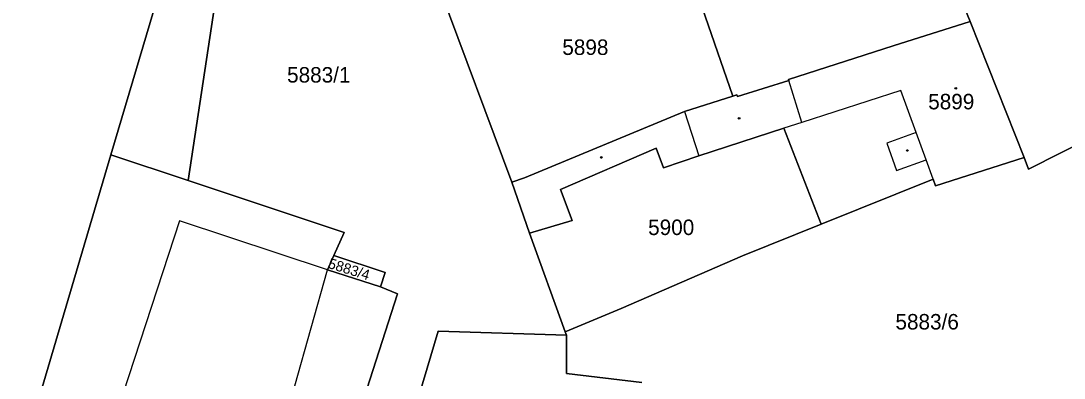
# Model space of a CAD drawing. Extents: x -596233 to -595156, y -1161235 to -1159375.
# Drawn here: x -595977.7 to -595863.3, y -1159955.7 to -1159916.5 of the extents above; entities that cross this region are included whole.
import ezdxf

# ---------------------------------------------------------------- set-up
doc = ezdxf.new("R2010")
doc.units = 0
for name, color, linetype in [('KN_CAR_KR', 7, 'Continuous'), ('KN_KULTURY', 7, 'Continuous'), ('KN_PARC_CIS_POZ', 7, 'Continuous'), ('KN_PARC_CIS_STAV', 7, 'Continuous'), ('KN_PARC_PLOCHA', 7, 'Continuous'), ('parcely_l', 7, 'Continuous')]:
    doc.layers.add(name, color=color, linetype=linetype)

msp = doc.modelspace()

# ---------------------------------------------------------------- linework, layer by layer
at = {"layer": 'KN_CAR_KR'}
for points in [[(-595892.12, -1159927.66), (-595893.52, -1159923.05)], [(-595881.23, -1159924.13), (-595892.12, -1159927.66)], [(-595879.56, -1159928.74), (-595881.23, -1159924.13)], [(-595904.96, -1159926.46), (-595903.38, -1159931.31)], [(-595892.12, -1159927.66), (-595894.08, -1159928.29)], [(-595879.56, -1159928.74), (-595882.8, -1159929.91)], [(-595878.47, -1159931.74), (-595879.56, -1159928.74)], [(-595882.8, -1159929.91), (-595881.71, -1159932.92)], [(-595881.71, -1159932.92), (-595878.47, -1159931.74)], [(-595877.69, -1159933.87), (-595878.47, -1159931.74)], [(-595960.34, -1159938.46), (-595972.72, -1159976.41)], [(-595944.13, -1159943.84), (-595960.34, -1159938.46)], [(-595947.68, -1159956.58), (-595944.13, -1159943.84)]]:
    msp.add_lwpolyline(points, dxfattribs=at)
at = {"layer": 'KN_KULTURY'}
for centre, radius in [((-595875.22, -1159923.9), 0.09), ((-595875.22, -1159923.9), 0.0398), ((-595898.98, -1159927.2), 0.09), ((-595898.98, -1159927.2), 0.0398), ((-595914.09, -1159931.49), 0.09), ((-595914.09, -1159931.49), 0.0398), ((-595880.53, -1159930.73), 0.09), ((-595880.53, -1159930.73), 0.0398)]:
    msp.add_circle(centre, radius, dxfattribs=at)
at = {"layer": 'KN_PARC_PLOCHA'}
for points in [[(-595897.41, -1159716.51), (-595909.7, -1159742.04), (-595915.62, -1159754.32), (-595918.62, -1159754.43), (-595921.7, -1159762.89), (-595927.93, -1159780.47), (-595938.03, -1159812.75), (-595946.66, -1159843.25), (-595949.72, -1159869.97), (-595967.89, -1159931.2), (-595979.93, -1159972.12)], [(-595862.87, -1159911.39), (-595856.53, -1159927.37), (-595867.24, -1159932.79), (-595867.72, -1159931.49), (-595873.63, -1159916.58), (-595881.42, -1159897.55)], [(-595909.65, -1159956.18), (-595917.89, -1159955.2), (-595917.92, -1159950.99), (-595918.07, -1159950.62), (-595911.93, -1159948.08), (-595898.61, -1159942.28), (-595889.99, -1159938.82), (-595877.69, -1159933.87), (-595877.43, -1159934.59), (-595867.72, -1159931.49), (-595867.24, -1159932.79), (-595856.53, -1159927.37)], [(-595947.93, -1160004.2), (-595931.97, -1159950.55), (-595917.92, -1159950.99), (-595917.89, -1159955.2), (-595909.65, -1159956.18)]]:
    msp.add_lwpolyline(points, dxfattribs=at)
for points in [[(-595943.46, -1159873.31), (-595938.87, -1159888.98), (-595936.49, -1159896.73), (-595934.19, -1159896.02), (-595932.37, -1159904.39), (-595933.94, -1159904.85), (-595931.75, -1159913.1), (-595923.92, -1159934.2), (-595921.98, -1159939.82), (-595918.07, -1159950.62), (-595917.92, -1159950.99), (-595931.97, -1159950.55), (-595947.93, -1160004.2), (-595922.4, -1160008.27), (-595959.81, -1160018.52), (-595953.87, -1160000.73), (-595936.44, -1159946.45), (-595938.3, -1159945.71), (-595937.78, -1159944.14), (-595943.41, -1159942.24), (-595942.27, -1159939.72), (-595959.4, -1159934.02), (-595949.72, -1159869.97), (-595947.03, -1159866.01)], [(-595959.4, -1159934.02), (-595967.89, -1159931.2), (-595949.72, -1159869.97)], [(-595873.63, -1159916.58), (-595882.09, -1159919.24), (-595893.56, -1159922.94), (-595893.52, -1159923.05), (-595899.15, -1159924.8), (-595899.23, -1159924.6), (-595899.68, -1159924.75), (-595903.7, -1159913.1), (-595904.32, -1159911.31), (-595906.92, -1159912.12), (-595908.08, -1159905.74), (-595906.07, -1159905.12), (-595881.42, -1159897.55)], [(-595899.68, -1159924.75), (-595904.96, -1159926.46), (-595922.5, -1159933.72), (-595923.92, -1159934.2), (-595931.75, -1159913.1), (-595914.99, -1159907.86), (-595908.08, -1159905.74), (-595906.92, -1159912.12), (-595904.32, -1159911.31), (-595903.7, -1159913.1)], [(-595867.72, -1159931.49), (-595877.43, -1159934.59), (-595877.69, -1159933.87), (-595889.99, -1159938.82), (-595894.08, -1159928.29), (-595903.38, -1159931.31), (-595907.28, -1159932.65), (-595908.09, -1159930.47), (-595918.55, -1159935.01), (-595917.3, -1159938.4), (-595921.98, -1159939.82), (-595923.92, -1159934.2), (-595922.5, -1159933.72), (-595904.96, -1159926.46), (-595899.68, -1159924.75), (-595899.23, -1159924.6), (-595899.15, -1159924.8), (-595893.52, -1159923.05), (-595893.56, -1159922.94), (-595882.09, -1159919.24), (-595873.63, -1159916.58)], [(-595889.99, -1159938.82), (-595898.61, -1159942.28), (-595911.93, -1159948.08), (-595918.07, -1159950.62), (-595921.98, -1159939.82), (-595917.3, -1159938.4), (-595918.55, -1159935.01), (-595908.09, -1159930.47), (-595907.28, -1159932.65), (-595903.38, -1159931.31), (-595894.08, -1159928.29)], [(-595959.4, -1159934.02), (-595942.27, -1159939.72), (-595943.41, -1159942.24), (-595944.13, -1159943.84), (-595938.3, -1159945.71), (-595936.44, -1159946.45), (-595953.87, -1160000.73), (-595959.81, -1160018.52), (-595965.98, -1160020.13), (-595985.93, -1160025.66), (-595987.74, -1160026.16), (-595994.57, -1160028.05), (-595999.44, -1160029.4), (-595998.75, -1160028.79), (-595996.31, -1160021.56), (-596003.75, -1160019.33), (-596000.11, -1160008.6), (-595999.45, -1160008.82), (-595987.42, -1159971.66), (-595986.78, -1159969.86), (-595979.93, -1159972.12), (-595967.89, -1159931.2)], [(-595938.3, -1159945.71), (-595944.13, -1159943.84), (-595943.41, -1159942.24), (-595937.78, -1159944.14)]]:
    msp.add_lwpolyline(points, close=True, dxfattribs=at)
at = {"layer": 'parcely_l'}
for points in [[(-595949.72, -1159869.97), (-595967.89, -1159931.2)], [(-595949.72, -1159869.97), (-595959.4, -1159934.02)], [(-595873.63, -1159916.58), (-595881.42, -1159897.55)], [(-595908.08, -1159905.74), (-595906.92, -1159912.12), (-595904.32, -1159911.31), (-595903.7, -1159913.1), (-595899.68, -1159924.75)], [(-595923.92, -1159934.2), (-595931.75, -1159913.1)], [(-595899.68, -1159924.75), (-595899.23, -1159924.6), (-595899.15, -1159924.8), (-595893.52, -1159923.05), (-595893.56, -1159922.94), (-595882.09, -1159919.24), (-595873.63, -1159916.58)], [(-595867.72, -1159931.49), (-595873.63, -1159916.58)], [(-595899.68, -1159924.75), (-595904.96, -1159926.46), (-595922.5, -1159933.72), (-595923.92, -1159934.2)], [(-595867.72, -1159931.49), (-595867.24, -1159932.79), (-595856.53, -1159927.37)], [(-595921.98, -1159939.82), (-595917.3, -1159938.4), (-595918.55, -1159935.01), (-595908.09, -1159930.47), (-595907.28, -1159932.65), (-595903.38, -1159931.31), (-595894.08, -1159928.29), (-595889.99, -1159938.82)], [(-595967.89, -1159931.2), (-595979.93, -1159972.12), (-595986.78, -1159969.86), (-595987.42, -1159971.66), (-595999.45, -1160008.82), (-596000.11, -1160008.6), (-596003.75, -1160019.33), (-595996.31, -1160021.56), (-595998.75, -1160028.79), (-595999.44, -1160029.4)], [(-595959.4, -1159934.02), (-595967.89, -1159931.2)], [(-595889.99, -1159938.82), (-595877.69, -1159933.87), (-595877.43, -1159934.59), (-595867.72, -1159931.49)], [(-595943.41, -1159942.24), (-595942.27, -1159939.72), (-595959.4, -1159934.02)], [(-595921.98, -1159939.82), (-595923.92, -1159934.2)], [(-595918.07, -1159950.62), (-595911.93, -1159948.08), (-595898.61, -1159942.28), (-595889.99, -1159938.82)], [(-595918.07, -1159950.62), (-595921.98, -1159939.82)], [(-595943.41, -1159942.24), (-595944.13, -1159943.84), (-595938.3, -1159945.71)], [(-595938.3, -1159945.71), (-595937.78, -1159944.14), (-595943.41, -1159942.24)], [(-595959.81, -1160018.52), (-595953.87, -1160000.73), (-595936.44, -1159946.45), (-595938.3, -1159945.71)], [(-595917.92, -1159950.99), (-595931.97, -1159950.55), (-595947.93, -1160004.2), (-595922.4, -1160008.27)], [(-595917.92, -1159950.99), (-595918.07, -1159950.62)], [(-595909.65, -1159956.18), (-595917.89, -1159955.2), (-595917.92, -1159950.99)]]:
    msp.add_lwpolyline(points, dxfattribs=at)

# ---------------------------------------------------------------- texts
at = {"layer": 'KN_PARC_CIS_POZ'}
for s, p in [('5898', (-595918.3666, -1159920.24)), ('5883/1', (-595948.5466, -1159923.27)), ('5900', (-595908.9566, -1159940.01)), ('5883/6', (-595881.8366, -1159950.38))]:
    msp.add_text(s, height=1.7, dxfattribs=at).set_placement(p)
msp.add_text('5883/4', height=1.14, rotation=342.812281, dxfattribs=at).set_placement((-595944.1457, -1159943.6055))
at = {"layer": 'KN_PARC_CIS_STAV'}
msp.add_text('5899', height=1.7, dxfattribs=at).set_placement((-595878.2466, -1159926.21))

doc.saveas('drawing.dxf')
